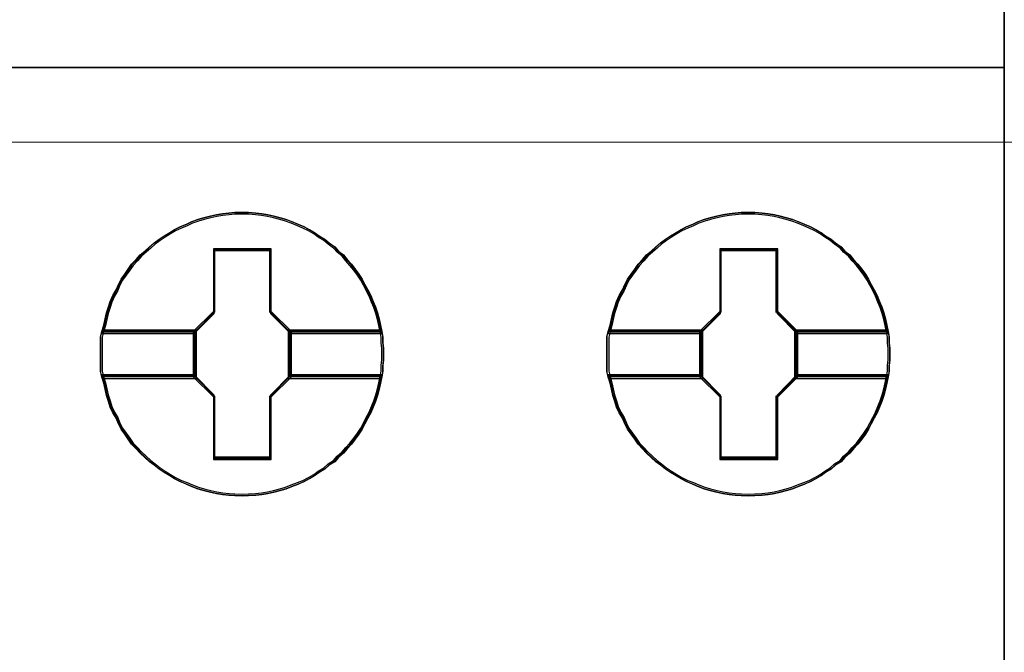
# Model space of a CAD drawing. Header units: millimetres. Extents: x -1290 to 1795, y -4192 to -1311.
# Tile 466 of 656: x 1505.62 to 1509.13, y -3691.22 to -3688.97. Entities that reach past the tile are written whole.
import ezdxf

# ---------------------------------------------------------------- set-up
doc = ezdxf.new("R2010")
doc.units = ezdxf.units.MM
doc.layers.add('45', color=7, linetype='Continuous')
doc.layers.add('Aparatura', color=7, linetype='Continuous', lineweight=13)

# ---------------------------------------------------------------- blocks, each defined once
blk = doc.blocks.new('*U219')
at = {"layer": '45', "color": 7}
for points in [[(693.350843, -233.593193), (711.352212, -233.593193), (711.352212, -233.593193), (711.352212, -316.554934), (711.352212, -316.554934), (693.350843, -316.554934), (693.350843, -316.554934), (693.350843, -233.593193), (693.350843, -233.593193)], [(693.356215, -233.598579), (711.34684, -233.598579), (711.34684, -316.549548), (693.356215, -316.549548), (693.356215, -233.598579)], [(693.350843, -297.55465), (711.352212, -297.55465), (693.350843, -297.55465)], [(700.26811, -302.671159), (700.26811, -302.777633), (700.25629, -302.878192), (700.25629, -302.978751), (700.238559, -303.07931), (700.214919, -303.191699), (700.191278, -303.298174), (700.161727, -303.410563), (700.126266, -303.517037), (700.084895, -303.617596), (700.043523, -303.72407), (699.990332, -303.818714), (699.93714, -303.919273), (699.889859, -304.013917), (699.830757, -304.102646), (699.765745, -304.191374), (699.694823, -304.280103), (699.61799, -304.362916), (699.552978, -304.439814), (699.464326, -304.516712), (699.399314, -304.59361), (699.298841, -304.658678), (699.222008, -304.72966), (699.121535, -304.788813), (699.038793, -304.847965), (698.94423, -304.901202), (698.843757, -304.954439), (698.743284, -304.995846), (698.63099, -305.037253), (698.530517, -305.078659), (698.424134, -305.108236), (698.311841, -305.137812), (698.205457, -305.161473), (698.093164, -305.179218), (697.986781, -305.191049), (697.856757, -305.196964), (697.750373, -305.202879), (697.614439, -305.196964), (697.508056, -305.191049), (697.395763, -305.179218), (697.283469, -305.161473), (697.177086, -305.137812), (697.058882, -305.108236), (696.952499, -305.078659), (696.846116, -305.037253), (696.751553, -304.995846), (696.64517, -304.954439), (696.538786, -304.901202), (696.450134, -304.847965), (696.349661, -304.788813), (696.261008, -304.72966), (696.172355, -304.658678), (696.089613, -304.59361), (696.00687, -304.516712), (695.924128, -304.439814), (695.853205, -304.362916), (695.770463, -304.280103), (695.711361, -304.191374), (695.646349, -304.102646), (695.581337, -304.013917), (695.534056, -303.919273), (695.492684, -303.818714), (695.433583, -303.72407), (695.386301, -303.617596), (695.35675, -303.517037), (695.321289, -303.410563), (695.297648, -303.298174), (695.274008, -303.191699), (695.238547, -303.07931), (695.214906, -302.978751), (695.214906, -302.878192), (695.214906, -302.777633), (695.214906, -302.671159), (695.214906, -302.5706), (695.214906, -302.470041), (695.214906, -302.369482), (695.238547, -302.268923), (695.274008, -302.156533), (695.297648, -302.044144), (695.321289, -301.937669), (695.35675, -301.831195), (695.386301, -301.730636), (695.433583, -301.624162), (695.492684, -301.523603), (695.534056, -301.428959), (695.581337, -301.334315), (695.646349, -301.245587), (695.711361, -301.156858), (695.770463, -301.06813), (695.853205, -300.985317), (695.924128, -300.902503), (696.00687, -300.83152), (696.089613, -300.754622), (696.172355, -300.68364), (696.261008, -300.618572), (696.349661, -300.55942), (696.450134, -300.500267), (696.538786, -300.44703), (696.64517, -300.393793), (696.751553, -300.352386), (696.846116, -300.305065), (696.952499, -300.269573), (697.058882, -300.239997), (697.177086, -300.210421), (697.283469, -300.18676), (697.395763, -300.169014), (697.508056, -300.157184), (697.614439, -300.145353), (697.750373, -300.145353), (697.856757, -300.145353), (697.986781, -300.157184), (698.093164, -300.169014), (698.205457, -300.18676), (698.311841, -300.210421), (698.424134, -300.239997), (698.530517, -300.269573), (698.63099, -300.305065), (698.743284, -300.352386), (698.843757, -300.393793), (698.94423, -300.44703), (699.038793, -300.500267), (699.121535, -300.55942), (699.222008, -300.618572), (699.298841, -300.68364), (699.399314, -300.754622), (699.464326, -300.83152), (699.552978, -300.902503), (699.61799, -300.985317), (699.694823, -301.06813), (699.765745, -301.156858), (699.830757, -301.245587), (699.889859, -301.334315), (699.93714, -301.428959), (699.990332, -301.523603), (700.043523, -301.624162), (700.084895, -301.730636), (700.126266, -301.831195), (700.161727, -301.937669), (700.191278, -302.044144), (700.214919, -302.156533), (700.238559, -302.268923), (700.25629, -302.369482), (700.25629, -302.470041), (700.26811, -302.5706), (700.26811, -302.671159)], [(697.750645, -300.145353), (697.614677, -300.145353), (697.508267, -300.157396), (697.395945, -300.169438), (697.283623, -300.187502), (697.177213, -300.211586), (697.05898, -300.241692), (696.95257, -300.271798), (696.846159, -300.307926), (696.751573, -300.356095), (696.645163, -300.398244), (696.538752, -300.452435), (696.450077, -300.506625), (696.349579, -300.566837), (696.260904, -300.627049), (696.172229, -300.693283), (696.089465, -300.765537), (696.006702, -300.843813), (695.923938, -300.916067), (695.852998, -301.000364), (695.770235, -301.084661), (695.711118, -301.174979), (695.64609, -301.265297), (695.581061, -301.355615), (695.533768, -301.451954), (695.492386, -301.548294), (695.43327, -301.650654), (695.385976, -301.759036), (695.356418, -301.861396), (695.320948, -301.969778), (695.297301, -302.07816), (695.273654, -302.192562), (695.238184, -302.306965), (696.887541, -302.306965), (697.242242, -301.945693), (697.242242, -300.813707), (698.253138, -300.813707), (698.253138, -301.945693), (698.607838, -302.306965), (700.23946, -302.306965), (700.215813, -302.192562), (700.192167, -302.07816), (700.162608, -301.969778), (700.127138, -301.861396), (700.085756, -301.759036), (700.044375, -301.650654), (699.99117, -301.548294), (699.937965, -301.451954), (699.890671, -301.355615), (699.831554, -301.265297), (699.766526, -301.174979), (699.695586, -301.084661), (699.618734, -301.000364), (699.553706, -300.916067), (699.465031, -300.843813), (699.400002, -300.765537), (699.299504, -300.693283), (699.222652, -300.627049), (699.122154, -300.566837), (699.03939, -300.506625), (698.944803, -300.452435), (698.844305, -300.398244), (698.743807, -300.356095), (698.631485, -300.307926), (698.530986, -300.271798), (698.424576, -300.241692), (698.312254, -300.211586), (698.205844, -300.187502), (698.093523, -300.169438), (697.987112, -300.157396), (697.857056, -300.145353), (697.750645, -300.145353)], [(695.238184, -302.306965), (696.887541, -302.306965), (697.242242, -301.945693), (697.242242, -300.813707), (698.253138, -300.813707), (698.253138, -301.945693), (698.607838, -302.306965), (700.23946, -302.306965), (700.215813, -302.192562), (700.192167, -302.07816), (700.162608, -301.969778), (700.127138, -301.861396), (700.085756, -301.759036), (700.044375, -301.650654), (699.99117, -301.548294), (699.937965, -301.451954), (699.890671, -301.355615), (699.831554, -301.265297), (699.766526, -301.174979), (699.695586, -301.084661), (699.618734, -301.000364), (699.553706, -300.916067), (699.465031, -300.843813), (699.400002, -300.765537), (699.299504, -300.693283), (699.222652, -300.627049), (699.122154, -300.566837), (699.03939, -300.506625), (698.944803, -300.452435), (698.844305, -300.398244), (698.743807, -300.356095), (698.631485, -300.307926), (698.530986, -300.271798), (698.424576, -300.241692), (698.312254, -300.211586), (698.205844, -300.187502), (698.093523, -300.169438), (697.987112, -300.157396), (697.857056, -300.145353), (697.750645, -300.145353), (697.614677, -300.145353), (697.508267, -300.157396), (697.395945, -300.169438), (697.283623, -300.187502), (697.177213, -300.211586), (697.05898, -300.241692), (696.95257, -300.271798), (696.846159, -300.307926), (696.751573, -300.356095), (696.645163, -300.398244), (696.538752, -300.452435), (696.450077, -300.506625), (696.349579, -300.566837), (696.260904, -300.627049), (696.172229, -300.693283), (696.089465, -300.765537), (696.006702, -300.843813), (695.923938, -300.916067), (695.852998, -301.000364), (695.770235, -301.084661), (695.711118, -301.174979), (695.64609, -301.265297), (695.581061, -301.355615), (695.533768, -301.451954), (695.492386, -301.548294), (695.43327, -301.650654), (695.385976, -301.759036), (695.356418, -301.861396), (695.320948, -301.969778), (695.297301, -302.07816), (695.273654, -302.192562), (695.238184, -302.306965)], [(697.750493, -300.175874), (697.616277, -300.175874), (697.511239, -300.187567), (697.400365, -300.199259), (697.289491, -300.216797), (697.184452, -300.240182), (697.067742, -300.269413), (696.962704, -300.298644), (696.857665, -300.333721), (696.764298, -300.38049), (696.659259, -300.421413), (696.554221, -300.474029), (696.466688, -300.526644), (696.367485, -300.585106), (696.279953, -300.643568), (696.192421, -300.707876), (696.110724, -300.77803), (696.029028, -300.85403), (695.947331, -300.924184), (695.877305, -301.00603), (695.795609, -301.087877), (695.737254, -301.175569), (695.673064, -301.263262), (695.608874, -301.350954), (695.56219, -301.444493), (695.521341, -301.538032), (695.462987, -301.637416), (695.416303, -301.742647), (695.387126, -301.842032), (695.352113, -301.947263), (695.328771, -302.052494), (695.305429, -302.163572), (695.270416, -302.274649), (696.898514, -302.274649), (697.248642, -301.923879), (697.248642, -300.824799), (698.246509, -300.824799), (698.246509, -301.923879), (698.596637, -302.274649), (700.207228, -302.274649), (700.183886, -302.163572), (700.160544, -302.052494), (700.131367, -301.947263), (700.096354, -301.842032), (700.055506, -301.742647), (700.014658, -301.637416), (699.962138, -301.538032), (699.909619, -301.444493), (699.862935, -301.350954), (699.80458, -301.263262), (699.74039, -301.175569), (699.670365, -301.087877), (699.594503, -301.00603), (699.530313, -300.924184), (699.442781, -300.85403), (699.378591, -300.77803), (699.279388, -300.707876), (699.203527, -300.643568), (699.104323, -300.585106), (699.022627, -300.526644), (698.929259, -300.474029), (698.830056, -300.421413), (698.730853, -300.38049), (698.619979, -300.333721), (698.520776, -300.298644), (698.415737, -300.269413), (698.304863, -300.240182), (698.199825, -300.216797), (698.088951, -300.199259), (697.983912, -300.187567), (697.855532, -300.175874), (697.750493, -300.175874)], [(695.270416, -302.274649), (696.898514, -302.274649), (697.248642, -301.923879), (697.248642, -300.824799), (698.246509, -300.824799), (698.246509, -301.923879), (698.596637, -302.274649), (700.207228, -302.274649), (700.183886, -302.163572), (700.160544, -302.052494), (700.131367, -301.947263), (700.096354, -301.842032), (700.055506, -301.742647), (700.014658, -301.637416), (699.962138, -301.538032), (699.909619, -301.444493), (699.862935, -301.350954), (699.80458, -301.263262), (699.74039, -301.175569), (699.670365, -301.087877), (699.594503, -301.00603), (699.530313, -300.924184), (699.442781, -300.85403), (699.378591, -300.77803), (699.279388, -300.707876), (699.203527, -300.643568), (699.104323, -300.585106), (699.022627, -300.526644), (698.929259, -300.474029), (698.830056, -300.421413), (698.730853, -300.38049), (698.619979, -300.333721), (698.520776, -300.298644), (698.415737, -300.269413), (698.304863, -300.240182), (698.199825, -300.216797), (698.088951, -300.199259), (697.983912, -300.187567), (697.855532, -300.175874), (697.750493, -300.175874), (697.616277, -300.175874), (697.511239, -300.187567), (697.400365, -300.199259), (697.289491, -300.216797), (697.184452, -300.240182), (697.067742, -300.269413), (696.962704, -300.298644), (696.857665, -300.333721), (696.764298, -300.38049), (696.659259, -300.421413), (696.554221, -300.474029), (696.466688, -300.526644), (696.367485, -300.585106), (696.279953, -300.643568), (696.192421, -300.707876), (696.110724, -300.77803), (696.029028, -300.85403), (695.947331, -300.924184), (695.877305, -301.00603), (695.795609, -301.087877), (695.737254, -301.175569), (695.673064, -301.263262), (695.608874, -301.350954), (695.56219, -301.444493), (695.521341, -301.538032), (695.462987, -301.637416), (695.416303, -301.742647), (695.387126, -301.842032), (695.352113, -301.947263), (695.328771, -302.052494), (695.305429, -302.163572), (695.270416, -302.274649)], [(709.312666, -302.671159), (709.312666, -302.777633), (709.300845, -302.878192), (709.300845, -302.978751), (709.283115, -303.07931), (709.259474, -303.191699), (709.235833, -303.298174), (709.206282, -303.410563), (709.170821, -303.517037), (709.12945, -303.617596), (709.088079, -303.72407), (709.034887, -303.818714), (708.981695, -303.919273), (708.934414, -304.013917), (708.875312, -304.102646), (708.8103, -304.191374), (708.739378, -304.280103), (708.662546, -304.362916), (708.597534, -304.439814), (708.508881, -304.516712), (708.443869, -304.59361), (708.343396, -304.658678), (708.266564, -304.72966), (708.166091, -304.788813), (708.083348, -304.847965), (707.988785, -304.901202), (707.888312, -304.954439), (707.787839, -304.995846), (707.675546, -305.037253), (707.575072, -305.078659), (707.468689, -305.108236), (707.356396, -305.137812), (707.250013, -305.161473), (707.137719, -305.179218), (707.031336, -305.191049), (706.901312, -305.196964), (706.794929, -305.202879), (706.658994, -305.196964), (706.552611, -305.191049), (706.440318, -305.179218), (706.328024, -305.161473), (706.221641, -305.137812), (706.103438, -305.108236), (705.997054, -305.078659), (705.890671, -305.037253), (705.796108, -304.995846), (705.689725, -304.954439), (705.583342, -304.901202), (705.494689, -304.847965), (705.394216, -304.788813), (705.305563, -304.72966), (705.21691, -304.658678), (705.134168, -304.59361), (705.051425, -304.516712), (704.968683, -304.439814), (704.897761, -304.362916), (704.815018, -304.280103), (704.755916, -304.191374), (704.690904, -304.102646), (704.625892, -304.013917), (704.578611, -303.919273), (704.53724, -303.818714), (704.478138, -303.72407), (704.430856, -303.617596), (704.401306, -303.517037), (704.365844, -303.410563), (704.342204, -303.298174), (704.318563, -303.191699), (704.283102, -303.07931), (704.259461, -302.978751), (704.259461, -302.878192), (704.259461, -302.777633), (704.259461, -302.671159), (704.259461, -302.5706), (704.259461, -302.470041), (704.259461, -302.369482), (704.283102, -302.268923), (704.318563, -302.156533), (704.342204, -302.044144), (704.365844, -301.937669), (704.401306, -301.831195), (704.430856, -301.730636), (704.478138, -301.624162), (704.53724, -301.523603), (704.578611, -301.428959), (704.625892, -301.334315), (704.690904, -301.245587), (704.755916, -301.156858), (704.815018, -301.06813), (704.897761, -300.985317), (704.968683, -300.902503), (705.051425, -300.83152), (705.134168, -300.754622), (705.21691, -300.68364), (705.305563, -300.618572), (705.394216, -300.55942), (705.494689, -300.500267), (705.583342, -300.44703), (705.689725, -300.393793), (705.796108, -300.352386), (705.890671, -300.305065), (705.997054, -300.269573), (706.103438, -300.239997), (706.221641, -300.210421), (706.328024, -300.18676), (706.440318, -300.169014), (706.552611, -300.157184), (706.658994, -300.145353), (706.794929, -300.145353), (706.901312, -300.145353), (707.031336, -300.157184), (707.137719, -300.169014), (707.250013, -300.18676), (707.356396, -300.210421), (707.468689, -300.239997), (707.575072, -300.269573), (707.675546, -300.305065), (707.787839, -300.352386), (707.888312, -300.393793), (707.988785, -300.44703), (708.083348, -300.500267), (708.166091, -300.55942), (708.266564, -300.618572), (708.343396, -300.68364), (708.443869, -300.754622), (708.508881, -300.83152), (708.597534, -300.902503), (708.662546, -300.985317), (708.739378, -301.06813), (708.8103, -301.156858), (708.875312, -301.245587), (708.934414, -301.334315), (708.981695, -301.428959), (709.034887, -301.523603), (709.088079, -301.624162), (709.12945, -301.730636), (709.170821, -301.831195), (709.206282, -301.937669), (709.235833, -302.044144), (709.259474, -302.156533), (709.283115, -302.268923), (709.300845, -302.369482), (709.300845, -302.470041), (709.312666, -302.5706), (709.312666, -302.671159)], [(706.795201, -300.145353), (706.659232, -300.145353), (706.552822, -300.157396), (706.4405, -300.169438), (706.328179, -300.187502), (706.221768, -300.211586), (706.103535, -300.241692), (705.997125, -300.271798), (705.890715, -300.307926), (705.796128, -300.356095), (705.689718, -300.398244), (705.583308, -300.452435), (705.494633, -300.506625), (705.394134, -300.566837), (705.305459, -300.627049), (705.216784, -300.693283), (705.134021, -300.765537), (705.051257, -300.843813), (704.968494, -300.916067), (704.897554, -301.000364), (704.81479, -301.084661), (704.755673, -301.174979), (704.690645, -301.265297), (704.625617, -301.355615), (704.578323, -301.451954), (704.536942, -301.548294), (704.477825, -301.650654), (704.430531, -301.759036), (704.400973, -301.861396), (704.365503, -301.969778), (704.341856, -302.07816), (704.31821, -302.192562), (704.28274, -302.306965), (705.932096, -302.306965), (706.286797, -301.945693), (706.286797, -300.813707), (707.297693, -300.813707), (707.297693, -301.945693), (707.652393, -302.306965), (709.284015, -302.306965), (709.260368, -302.192562), (709.236722, -302.07816), (709.207163, -301.969778), (709.171693, -301.861396), (709.130312, -301.759036), (709.08893, -301.650654), (709.035725, -301.548294), (708.98252, -301.451954), (708.935226, -301.355615), (708.87611, -301.265297), (708.811081, -301.174979), (708.740141, -301.084661), (708.663289, -301.000364), (708.598261, -300.916067), (708.509586, -300.843813), (708.444558, -300.765537), (708.344059, -300.693283), (708.267207, -300.627049), (708.166709, -300.566837), (708.083946, -300.506625), (707.989359, -300.452435), (707.88886, -300.398244), (707.788362, -300.356095), (707.67604, -300.307926), (707.575542, -300.271798), (707.469132, -300.241692), (707.35681, -300.211586), (707.2504, -300.187502), (707.138078, -300.169438), (707.031668, -300.157396), (706.901611, -300.145353), (706.795201, -300.145353)], [(704.28274, -302.306965), (705.932096, -302.306965), (706.286797, -301.945693), (706.286797, -300.813707), (707.297693, -300.813707), (707.297693, -301.945693), (707.652393, -302.306965), (709.284015, -302.306965), (709.260368, -302.192562), (709.236722, -302.07816), (709.207163, -301.969778), (709.171693, -301.861396), (709.130312, -301.759036), (709.08893, -301.650654), (709.035725, -301.548294), (708.98252, -301.451954), (708.935226, -301.355615), (708.87611, -301.265297), (708.811081, -301.174979), (708.740141, -301.084661), (708.663289, -301.000364), (708.598261, -300.916067), (708.509586, -300.843813), (708.444558, -300.765537), (708.344059, -300.693283), (708.267207, -300.627049), (708.166709, -300.566837), (708.083946, -300.506625), (707.989359, -300.452435), (707.88886, -300.398244), (707.788362, -300.356095), (707.67604, -300.307926), (707.575542, -300.271798), (707.469132, -300.241692), (707.35681, -300.211586), (707.2504, -300.187502), (707.138078, -300.169438), (707.031668, -300.157396), (706.901611, -300.145353), (706.795201, -300.145353), (706.659232, -300.145353), (706.552822, -300.157396), (706.4405, -300.169438), (706.328179, -300.187502), (706.221768, -300.211586), (706.103535, -300.241692), (705.997125, -300.271798), (705.890715, -300.307926), (705.796128, -300.356095), (705.689718, -300.398244), (705.583308, -300.452435), (705.494633, -300.506625), (705.394134, -300.566837), (705.305459, -300.627049), (705.216784, -300.693283), (705.134021, -300.765537), (705.051257, -300.843813), (704.968494, -300.916067), (704.897554, -301.000364), (704.81479, -301.084661), (704.755673, -301.174979), (704.690645, -301.265297), (704.625617, -301.355615), (704.578323, -301.451954), (704.536942, -301.548294), (704.477825, -301.650654), (704.430531, -301.759036), (704.400973, -301.861396), (704.365503, -301.969778), (704.341856, -302.07816), (704.31821, -302.192562), (704.28274, -302.306965)], [(706.795048, -300.175874), (706.660832, -300.175874), (706.555794, -300.187567), (706.44492, -300.199259), (706.334046, -300.216797), (706.229007, -300.240182), (706.112298, -300.269413), (706.007259, -300.298644), (705.902221, -300.333721), (705.808853, -300.38049), (705.703814, -300.421413), (705.598776, -300.474029), (705.511244, -300.526644), (705.412041, -300.585106), (705.324509, -300.643568), (705.236976, -300.707876), (705.15528, -300.77803), (705.073583, -300.85403), (704.991886, -300.924184), (704.921861, -301.00603), (704.840164, -301.087877), (704.781809, -301.175569), (704.717619, -301.263262), (704.653429, -301.350954), (704.606745, -301.444493), (704.565897, -301.538032), (704.507542, -301.637416), (704.460858, -301.742647), (704.431681, -301.842032), (704.396668, -301.947263), (704.373326, -302.052494), (704.349984, -302.163572), (704.314971, -302.274649), (705.943069, -302.274649), (706.293197, -301.923879), (706.293197, -300.824799), (707.291064, -300.824799), (707.291064, -301.923879), (707.641192, -302.274649), (709.251784, -302.274649), (709.228442, -302.163572), (709.2051, -302.052494), (709.175922, -301.947263), (709.14091, -301.842032), (709.100061, -301.742647), (709.059213, -301.637416), (709.006694, -301.538032), (708.954174, -301.444493), (708.90749, -301.350954), (708.849136, -301.263262), (708.784946, -301.175569), (708.71492, -301.087877), (708.639059, -301.00603), (708.574868, -300.924184), (708.487336, -300.85403), (708.423146, -300.77803), (708.323943, -300.707876), (708.248082, -300.643568), (708.148879, -300.585106), (708.067182, -300.526644), (707.973814, -300.474029), (707.874611, -300.421413), (707.775408, -300.38049), (707.664534, -300.333721), (707.565331, -300.298644), (707.460293, -300.269413), (707.349419, -300.240182), (707.24438, -300.216797), (707.133506, -300.199259), (707.028467, -300.187567), (706.900087, -300.175874), (706.795048, -300.175874)], [(704.314971, -302.274649), (705.943069, -302.274649), (706.293197, -301.923879), (706.293197, -300.824799), (707.291064, -300.824799), (707.291064, -301.923879), (707.641192, -302.274649), (709.251784, -302.274649), (709.228442, -302.163572), (709.2051, -302.052494), (709.175922, -301.947263), (709.14091, -301.842032), (709.100061, -301.742647), (709.059213, -301.637416), (709.006694, -301.538032), (708.954174, -301.444493), (708.90749, -301.350954), (708.849136, -301.263262), (708.784946, -301.175569), (708.71492, -301.087877), (708.639059, -301.00603), (708.574868, -300.924184), (708.487336, -300.85403), (708.423146, -300.77803), (708.323943, -300.707876), (708.248082, -300.643568), (708.148879, -300.585106), (708.067182, -300.526644), (707.973814, -300.474029), (707.874611, -300.421413), (707.775408, -300.38049), (707.664534, -300.333721), (707.565331, -300.298644), (707.460293, -300.269413), (707.349419, -300.240182), (707.24438, -300.216797), (707.133506, -300.199259), (707.028467, -300.187567), (706.900087, -300.175874), (706.795048, -300.175874), (706.660832, -300.175874), (706.555794, -300.187567), (706.44492, -300.199259), (706.334046, -300.216797), (706.229007, -300.240182), (706.112298, -300.269413), (706.007259, -300.298644), (705.902221, -300.333721), (705.808853, -300.38049), (705.703814, -300.421413), (705.598776, -300.474029), (705.511244, -300.526644), (705.412041, -300.585106), (705.324509, -300.643568), (705.236976, -300.707876), (705.15528, -300.77803), (705.073583, -300.85403), (704.991886, -300.924184), (704.921861, -301.00603), (704.840164, -301.087877), (704.781809, -301.175569), (704.717619, -301.263262), (704.653429, -301.350954), (704.606745, -301.444493), (704.565897, -301.538032), (704.507542, -301.637416), (704.460858, -301.742647), (704.431681, -301.842032), (704.396668, -301.947263), (704.373326, -302.052494), (704.349984, -302.163572), (704.314971, -302.274649)], [(698.264949, -300.793478), (697.230602, -300.793478), (697.230602, -301.910571), (696.867673, -302.26709), (696.867673, -303.081142), (697.230602, -303.437661), (697.230602, -304.554755), (698.264949, -304.554755), (698.264949, -303.437661), (698.627878, -303.081142), (698.627878, -302.26709), (698.264949, -301.910571), (698.264949, -300.793478)], [(698.247061, -300.825794), (697.24849, -300.825794), (697.24849, -301.924225), (696.898114, -302.274788), (696.898114, -303.07524), (697.24849, -303.425803), (697.24849, -304.524234), (698.247061, -304.524234), (698.247061, -303.425803), (698.597437, -303.07524), (698.597437, -302.274788), (698.247061, -301.924225), (698.247061, -300.825794)], [(697.240127, -300.816817), (698.255424, -300.816817), (697.240127, -300.816817)], [(697.240127, -301.931735), (697.240127, -300.816817), (697.240127, -301.931735)], [(698.237517, -301.931735), (698.237517, -300.816817), (698.237517, -301.931735)], [(707.309504, -300.793478), (706.275157, -300.793478), (706.275157, -301.910571), (705.912228, -302.26709), (705.912228, -303.081142), (706.275157, -303.437661), (706.275157, -304.554755), (707.309504, -304.554755), (707.309504, -303.437661), (707.672433, -303.081142), (707.672433, -302.26709), (707.309504, -301.910571), (707.309504, -300.793478)], [(706.284682, -300.816817), (707.299979, -300.816817), (706.284682, -300.816817)], [(706.284682, -301.931735), (706.284682, -300.816817), (706.284682, -301.931735)], [(707.282072, -301.931735), (707.282072, -300.816817), (707.282072, -301.931735)], [(696.890951, -302.283626), (697.258034, -301.915577), (696.890951, -302.283626)], [(698.6046, -302.283626), (698.237517, -301.915577), (698.6046, -302.283626)], [(705.935506, -302.283626), (706.300798, -301.915577), (705.935506, -302.283626)], [(707.649155, -302.283626), (707.282072, -301.915577), (707.649155, -302.283626)], [(696.930345, -302.242332), (695.239152, -302.242332), (695.214906, -302.34949), (695.214906, -302.456648), (695.214906, -302.563806), (695.214906, -302.670965), (695.214906, -302.784426), (695.214906, -302.891584), (695.214906, -302.998742), (695.239152, -303.1059), (696.930345, -303.1059), (696.930345, -302.242332)], [(696.930345, -303.1059), (696.930345, -302.242332), (695.239152, -302.242332), (695.214906, -302.34949), (695.214906, -302.456648), (695.214906, -302.563806), (695.214906, -302.670965), (695.214906, -302.784426), (695.214906, -302.891584), (695.214906, -302.998742), (695.239152, -303.1059), (696.930345, -303.1059)], [(696.899904, -302.272854), (695.270498, -302.272854), (695.247138, -302.372437), (695.247138, -302.47202), (695.247138, -302.571604), (695.247138, -302.671187), (695.247138, -302.776629), (695.247138, -302.876212), (695.247138, -302.975795), (695.270498, -303.075379), (696.899904, -303.075379), (696.899904, -302.272854)], [(696.899904, -303.075379), (696.899904, -302.272854), (695.270498, -302.272854), (695.247138, -302.372437), (695.247138, -302.47202), (695.247138, -302.571604), (695.247138, -302.671187), (695.247138, -302.776629), (695.247138, -302.876212), (695.247138, -302.975795), (695.270498, -303.075379), (696.899904, -303.075379)], [(695.261463, -302.265672), (696.907067, -302.265672), (695.261463, -302.265672)], [(696.890951, -302.265672), (696.890951, -303.08256), (696.890951, -302.265672)], [(700.237809, -302.242332), (698.565205, -302.242332), (698.565205, -303.1059), (700.237809, -303.1059), (700.25599, -302.998742), (700.25599, -302.891584), (700.26811, -302.784426), (700.26811, -302.670965), (700.26811, -302.563806), (700.25599, -302.456648), (700.25599, -302.34949), (700.237809, -302.242332)], [(698.565205, -302.242332), (698.565205, -303.1059), (700.237809, -303.1059), (700.25599, -302.998742), (700.25599, -302.891584), (700.26811, -302.784426), (700.26811, -302.670965), (700.26811, -302.563806), (700.25599, -302.456648), (700.25599, -302.34949), (700.237809, -302.242332), (698.565205, -302.242332)], [(698.588484, -302.265672), (700.216182, -302.265672), (698.588484, -302.265672)], [(698.588484, -302.265672), (698.588484, -303.08256), (698.588484, -302.265672)], [(700.208452, -302.272854), (698.595646, -302.272854), (698.595646, -303.075379), (700.208452, -303.075379), (700.225982, -302.975795), (700.225982, -302.876212), (700.237669, -302.776629), (700.237669, -302.671187), (700.237669, -302.571604), (700.225982, -302.47202), (700.225982, -302.372437), (700.208452, -302.272854)], [(698.595646, -302.272854), (698.595646, -303.075379), (700.208452, -303.075379), (700.225982, -302.975795), (700.225982, -302.876212), (700.237669, -302.776629), (700.237669, -302.671187), (700.237669, -302.571604), (700.225982, -302.47202), (700.225982, -302.372437), (700.208452, -302.272854), (698.595646, -302.272854)], [(705.974901, -302.242332), (704.283708, -302.242332), (704.259461, -302.34949), (704.259461, -302.456648), (704.259461, -302.563806), (704.259461, -302.670965), (704.259461, -302.784426), (704.259461, -302.891584), (704.259461, -302.998742), (704.283708, -303.1059), (705.974901, -303.1059), (705.974901, -302.242332)], [(705.974901, -303.1059), (705.974901, -302.242332), (704.283708, -302.242332), (704.259461, -302.34949), (704.259461, -302.456648), (704.259461, -302.563806), (704.259461, -302.670965), (704.259461, -302.784426), (704.259461, -302.891584), (704.259461, -302.998742), (704.283708, -303.1059), (705.974901, -303.1059)], [(705.94446, -302.272854), (704.315054, -302.272854), (704.291693, -302.372437), (704.291693, -302.47202), (704.291693, -302.571604), (704.291693, -302.671187), (704.291693, -302.776629), (704.291693, -302.876212), (704.291693, -302.975795), (704.315054, -303.075379), (705.94446, -303.075379), (705.94446, -302.272854)], [(705.94446, -303.075379), (705.94446, -302.272854), (704.315054, -302.272854), (704.291693, -302.372437), (704.291693, -302.47202), (704.291693, -302.571604), (704.291693, -302.671187), (704.291693, -302.776629), (704.291693, -302.876212), (704.291693, -302.975795), (704.315054, -303.075379), (705.94446, -303.075379)], [(704.306018, -302.265672), (705.951622, -302.265672), (704.306018, -302.265672)], [(705.935506, -302.265672), (705.935506, -303.08256), (705.935506, -302.265672)], [(709.282365, -302.242332), (707.609761, -302.242332), (707.609761, -303.1059), (709.282365, -303.1059), (709.300545, -302.998742), (709.300545, -302.891584), (709.312666, -302.784426), (709.312666, -302.670965), (709.312666, -302.563806), (709.300545, -302.456648), (709.300545, -302.34949), (709.282365, -302.242332)], [(707.609761, -302.242332), (707.609761, -303.1059), (709.282365, -303.1059), (709.300545, -302.998742), (709.300545, -302.891584), (709.312666, -302.784426), (709.312666, -302.670965), (709.312666, -302.563806), (709.300545, -302.456648), (709.300545, -302.34949), (709.282365, -302.242332), (707.609761, -302.242332)], [(707.633039, -302.265672), (709.260737, -302.265672), (707.633039, -302.265672)], [(707.633039, -302.265672), (707.633039, -303.08256), (707.633039, -302.265672)], [(709.253007, -302.272854), (707.640202, -302.272854), (707.640202, -303.075379), (709.253007, -303.075379), (709.270538, -302.975795), (709.270538, -302.876212), (709.282225, -302.776629), (709.282225, -302.671187), (709.282225, -302.571604), (709.270538, -302.47202), (709.270538, -302.372437), (709.253007, -302.272854)], [(707.640202, -302.272854), (707.640202, -303.075379), (709.253007, -303.075379), (709.270538, -302.975795), (709.270538, -302.876212), (709.282225, -302.776629), (709.282225, -302.671187), (709.282225, -302.571604), (709.270538, -302.47202), (709.270538, -302.372437), (709.253007, -302.272854), (707.640202, -302.272854)], [(700.23946, -303.043062), (698.607838, -303.043062), (698.253138, -303.404035), (698.253138, -304.535081), (697.242242, -304.535081), (697.242242, -303.404035), (696.887541, -303.043062), (695.238184, -303.043062), (695.273654, -303.15737), (695.297301, -303.265662), (695.320948, -303.37997), (695.356418, -303.488261), (695.385976, -303.590537), (695.43327, -303.698829), (695.492386, -303.795088), (695.533768, -303.897363), (695.581061, -303.993623), (695.64609, -304.083866), (695.711118, -304.174109), (695.770235, -304.264352), (695.852998, -304.348578), (695.923938, -304.426789), (696.006702, -304.505), (696.089465, -304.58321), (696.172229, -304.649389), (696.260904, -304.721583), (696.349579, -304.781745), (696.450077, -304.841907), (696.538752, -304.896053), (696.645163, -304.950199), (696.751573, -304.992312), (696.846159, -305.034426), (696.95257, -305.076539), (697.05898, -305.10662), (697.177213, -305.136701), (697.283623, -305.160766), (697.395945, -305.178814), (697.508267, -305.190847), (697.614677, -305.196863), (697.750645, -305.202879), (697.857056, -305.196863), (697.987112, -305.190847), (698.093523, -305.178814), (698.205844, -305.160766), (698.312254, -305.136701), (698.424576, -305.10662), (698.530986, -305.076539), (698.631485, -305.034426), (698.743807, -304.992312), (698.844305, -304.950199), (698.944803, -304.896053), (699.03939, -304.841907), (699.122154, -304.781745), (699.222652, -304.721583), (699.299504, -304.649389), (699.400002, -304.58321), (699.465031, -304.505), (699.553706, -304.426789), (699.618734, -304.348578), (699.695586, -304.264352), (699.766526, -304.174109), (699.831554, -304.083866), (699.890671, -303.993623), (699.937965, -303.897363), (699.99117, -303.795088), (700.044375, -303.698829), (700.085756, -303.590537), (700.127138, -303.488261), (700.162608, -303.37997), (700.192167, -303.265662), (700.215813, -303.15737), (700.23946, -303.043062)], [(697.242242, -304.535081), (697.242242, -303.404035), (696.887541, -303.043062), (695.238184, -303.043062), (695.273654, -303.15737), (695.297301, -303.265662), (695.320948, -303.37997), (695.356418, -303.488261), (695.385976, -303.590537), (695.43327, -303.698829), (695.492386, -303.795088), (695.533768, -303.897363), (695.581061, -303.993623), (695.64609, -304.083866), (695.711118, -304.174109), (695.770235, -304.264352), (695.852998, -304.348578), (695.923938, -304.426789), (696.006702, -304.505), (696.089465, -304.58321), (696.172229, -304.649389), (696.260904, -304.721583), (696.349579, -304.781745), (696.450077, -304.841907), (696.538752, -304.896053), (696.645163, -304.950199), (696.751573, -304.992312), (696.846159, -305.034426), (696.95257, -305.076539), (697.05898, -305.10662), (697.177213, -305.136701), (697.283623, -305.160766), (697.395945, -305.178814), (697.508267, -305.190847), (697.614677, -305.196863), (697.750645, -305.202879), (697.857056, -305.196863), (697.987112, -305.190847), (698.093523, -305.178814), (698.205844, -305.160766), (698.312254, -305.136701), (698.424576, -305.10662), (698.530986, -305.076539), (698.631485, -305.034426), (698.743807, -304.992312), (698.844305, -304.950199), (698.944803, -304.896053), (699.03939, -304.841907), (699.122154, -304.781745), (699.222652, -304.721583), (699.299504, -304.649389), (699.400002, -304.58321), (699.465031, -304.505), (699.553706, -304.426789), (699.618734, -304.348578), (699.695586, -304.264352), (699.766526, -304.174109), (699.831554, -304.083866), (699.890671, -303.993623), (699.937965, -303.897363), (699.99117, -303.795088), (700.044375, -303.698829), (700.085756, -303.590537), (700.127138, -303.488261), (700.162608, -303.37997), (700.192167, -303.265662), (700.215813, -303.15737), (700.23946, -303.043062), (698.607838, -303.043062), (698.253138, -303.404035), (698.253138, -304.535081), (697.242242, -304.535081)], [(695.261463, -303.066402), (696.907067, -303.066402), (695.261463, -303.066402)], [(700.207228, -303.073584), (698.596637, -303.073584), (698.246509, -303.424354), (698.246509, -304.523433), (697.248642, -304.523433), (697.248642, -303.424354), (696.898514, -303.073584), (695.270416, -303.073584), (695.305429, -303.184661), (695.328771, -303.289892), (695.352113, -303.400969), (695.387126, -303.5062), (695.416303, -303.605585), (695.462987, -303.710816), (695.521341, -303.804355), (695.56219, -303.90374), (695.608874, -303.997278), (695.673064, -304.084971), (695.737254, -304.172663), (695.795609, -304.260356), (695.877305, -304.342202), (695.947331, -304.418202), (696.029028, -304.494203), (696.110724, -304.570203), (696.192421, -304.634511), (696.279953, -304.704665), (696.367485, -304.763126), (696.466688, -304.821588), (696.554221, -304.874204), (696.659259, -304.926819), (696.764298, -304.967742), (696.857665, -305.008665), (696.962704, -305.049589), (697.067742, -305.078819), (697.184452, -305.10805), (697.289491, -305.131435), (697.400365, -305.148974), (697.511239, -305.160666), (697.616277, -305.166512), (697.750493, -305.172358), (697.855532, -305.166512), (697.983912, -305.160666), (698.088951, -305.148974), (698.199825, -305.131435), (698.304863, -305.10805), (698.415737, -305.078819), (698.520776, -305.049589), (698.619979, -305.008665), (698.730853, -304.967742), (698.830056, -304.926819), (698.929259, -304.874204), (699.022627, -304.821588), (699.104323, -304.763126), (699.203527, -304.704665), (699.279388, -304.634511), (699.378591, -304.570203), (699.442781, -304.494203), (699.530313, -304.418202), (699.594503, -304.342202), (699.670365, -304.260356), (699.74039, -304.172663), (699.80458, -304.084971), (699.862935, -303.997278), (699.909619, -303.90374), (699.962138, -303.804355), (700.014658, -303.710816), (700.055506, -303.605585), (700.096354, -303.5062), (700.131367, -303.400969), (700.160544, -303.289892), (700.183886, -303.184661), (700.207228, -303.073584)], [(697.248642, -304.523433), (697.248642, -303.424354), (696.898514, -303.073584), (695.270416, -303.073584), (695.305429, -303.184661), (695.328771, -303.289892), (695.352113, -303.400969), (695.387126, -303.5062), (695.416303, -303.605585), (695.462987, -303.710816), (695.521341, -303.804355), (695.56219, -303.90374), (695.608874, -303.997278), (695.673064, -304.084971), (695.737254, -304.172663), (695.795609, -304.260356), (695.877305, -304.342202), (695.947331, -304.418202), (696.029028, -304.494203), (696.110724, -304.570203), (696.192421, -304.634511), (696.279953, -304.704665), (696.367485, -304.763126), (696.466688, -304.821588), (696.554221, -304.874204), (696.659259, -304.926819), (696.764298, -304.967742), (696.857665, -305.008665), (696.962704, -305.049589), (697.067742, -305.078819), (697.184452, -305.10805), (697.289491, -305.131435), (697.400365, -305.148974), (697.511239, -305.160666), (697.616277, -305.166512), (697.750493, -305.172358), (697.855532, -305.166512), (697.983912, -305.160666), (698.088951, -305.148974), (698.199825, -305.131435), (698.304863, -305.10805), (698.415737, -305.078819), (698.520776, -305.049589), (698.619979, -305.008665), (698.730853, -304.967742), (698.830056, -304.926819), (698.929259, -304.874204), (699.022627, -304.821588), (699.104323, -304.763126), (699.203527, -304.704665), (699.279388, -304.634511), (699.378591, -304.570203), (699.442781, -304.494203), (699.530313, -304.418202), (699.594503, -304.342202), (699.670365, -304.260356), (699.74039, -304.172663), (699.80458, -304.084971), (699.862935, -303.997278), (699.909619, -303.90374), (699.962138, -303.804355), (700.014658, -303.710816), (700.055506, -303.605585), (700.096354, -303.5062), (700.131367, -303.400969), (700.160544, -303.289892), (700.183886, -303.184661), (700.207228, -303.073584), (698.596637, -303.073584), (698.246509, -303.424354), (698.246509, -304.523433), (697.248642, -304.523433)], [(696.890951, -303.066402), (697.258034, -303.432655), (696.890951, -303.066402)], [(698.6046, -303.066402), (698.237517, -303.432655), (698.6046, -303.066402)], [(698.588484, -303.066402), (700.216182, -303.066402), (698.588484, -303.066402)], [(709.284015, -303.043062), (707.652393, -303.043062), (707.297693, -303.404035), (707.297693, -304.535081), (706.286797, -304.535081), (706.286797, -303.404035), (705.932096, -303.043062), (704.28274, -303.043062), (704.31821, -303.15737), (704.341856, -303.265662), (704.365503, -303.37997), (704.400973, -303.488261), (704.430531, -303.590537), (704.477825, -303.698829), (704.536942, -303.795088), (704.578323, -303.897363), (704.625617, -303.993623), (704.690645, -304.083866), (704.755673, -304.174109), (704.81479, -304.264352), (704.897554, -304.348578), (704.968494, -304.426789), (705.051257, -304.505), (705.134021, -304.58321), (705.216784, -304.649389), (705.305459, -304.721583), (705.394134, -304.781745), (705.494633, -304.841907), (705.583308, -304.896053), (705.689718, -304.950199), (705.796128, -304.992312), (705.890715, -305.034426), (705.997125, -305.076539), (706.103535, -305.10662), (706.221768, -305.136701), (706.328179, -305.160766), (706.4405, -305.178814), (706.552822, -305.190847), (706.659232, -305.196863), (706.795201, -305.202879), (706.901611, -305.196863), (707.031668, -305.190847), (707.138078, -305.178814), (707.2504, -305.160766), (707.35681, -305.136701), (707.469132, -305.10662), (707.575542, -305.076539), (707.67604, -305.034426), (707.788362, -304.992312), (707.88886, -304.950199), (707.989359, -304.896053), (708.083946, -304.841907), (708.166709, -304.781745), (708.267207, -304.721583), (708.344059, -304.649389), (708.444558, -304.58321), (708.509586, -304.505), (708.598261, -304.426789), (708.663289, -304.348578), (708.740141, -304.264352), (708.811081, -304.174109), (708.87611, -304.083866), (708.935226, -303.993623), (708.98252, -303.897363), (709.035725, -303.795088), (709.08893, -303.698829), (709.130312, -303.590537), (709.171693, -303.488261), (709.207163, -303.37997), (709.236722, -303.265662), (709.260368, -303.15737), (709.284015, -303.043062)], [(706.286797, -304.535081), (706.286797, -303.404035), (705.932096, -303.043062), (704.28274, -303.043062), (704.31821, -303.15737), (704.341856, -303.265662), (704.365503, -303.37997), (704.400973, -303.488261), (704.430531, -303.590537), (704.477825, -303.698829), (704.536942, -303.795088), (704.578323, -303.897363), (704.625617, -303.993623), (704.690645, -304.083866), (704.755673, -304.174109), (704.81479, -304.264352), (704.897554, -304.348578), (704.968494, -304.426789), (705.051257, -304.505), (705.134021, -304.58321), (705.216784, -304.649389), (705.305459, -304.721583), (705.394134, -304.781745), (705.494633, -304.841907), (705.583308, -304.896053), (705.689718, -304.950199), (705.796128, -304.992312), (705.890715, -305.034426), (705.997125, -305.076539), (706.103535, -305.10662), (706.221768, -305.136701), (706.328179, -305.160766), (706.4405, -305.178814), (706.552822, -305.190847), (706.659232, -305.196863), (706.795201, -305.202879), (706.901611, -305.196863), (707.031668, -305.190847), (707.138078, -305.178814), (707.2504, -305.160766), (707.35681, -305.136701), (707.469132, -305.10662), (707.575542, -305.076539), (707.67604, -305.034426), (707.788362, -304.992312), (707.88886, -304.950199), (707.989359, -304.896053), (708.083946, -304.841907), (708.166709, -304.781745), (708.267207, -304.721583), (708.344059, -304.649389), (708.444558, -304.58321), (708.509586, -304.505), (708.598261, -304.426789), (708.663289, -304.348578), (708.740141, -304.264352), (708.811081, -304.174109), (708.87611, -304.083866), (708.935226, -303.993623), (708.98252, -303.897363), (709.035725, -303.795088), (709.08893, -303.698829), (709.130312, -303.590537), (709.171693, -303.488261), (709.207163, -303.37997), (709.236722, -303.265662), (709.260368, -303.15737), (709.284015, -303.043062), (707.652393, -303.043062), (707.297693, -303.404035), (707.297693, -304.535081), (706.286797, -304.535081)], [(704.306018, -303.066402), (705.951622, -303.066402), (704.306018, -303.066402)], [(709.251784, -303.073584), (707.641192, -303.073584), (707.291064, -303.424354), (707.291064, -304.523433), (706.293197, -304.523433), (706.293197, -303.424354), (705.943069, -303.073584), (704.314971, -303.073584), (704.349984, -303.184661), (704.373326, -303.289892), (704.396668, -303.400969), (704.431681, -303.5062), (704.460858, -303.605585), (704.507542, -303.710816), (704.565897, -303.804355), (704.606745, -303.90374), (704.653429, -303.997278), (704.717619, -304.084971), (704.781809, -304.172663), (704.840164, -304.260356), (704.921861, -304.342202), (704.991886, -304.418202), (705.073583, -304.494203), (705.15528, -304.570203), (705.236976, -304.634511), (705.324509, -304.704665), (705.412041, -304.763126), (705.511244, -304.821588), (705.598776, -304.874204), (705.703814, -304.926819), (705.808853, -304.967742), (705.902221, -305.008665), (706.007259, -305.049589), (706.112298, -305.078819), (706.229007, -305.10805), (706.334046, -305.131435), (706.44492, -305.148974), (706.555794, -305.160666), (706.660832, -305.166512), (706.795048, -305.172358), (706.900087, -305.166512), (707.028467, -305.160666), (707.133506, -305.148974), (707.24438, -305.131435), (707.349419, -305.10805), (707.460293, -305.078819), (707.565331, -305.049589), (707.664534, -305.008665), (707.775408, -304.967742), (707.874611, -304.926819), (707.973814, -304.874204), (708.067182, -304.821588), (708.148879, -304.763126), (708.248082, -304.704665), (708.323943, -304.634511), (708.423146, -304.570203), (708.487336, -304.494203), (708.574868, -304.418202), (708.639059, -304.342202), (708.71492, -304.260356), (708.784946, -304.172663), (708.849136, -304.084971), (708.90749, -303.997278), (708.954174, -303.90374), (709.006694, -303.804355), (709.059213, -303.710816), (709.100061, -303.605585), (709.14091, -303.5062), (709.175922, -303.400969), (709.2051, -303.289892), (709.228442, -303.184661), (709.251784, -303.073584)], [(706.293197, -304.523433), (706.293197, -303.424354), (705.943069, -303.073584), (704.314971, -303.073584), (704.349984, -303.184661), (704.373326, -303.289892), (704.396668, -303.400969), (704.431681, -303.5062), (704.460858, -303.605585), (704.507542, -303.710816), (704.565897, -303.804355), (704.606745, -303.90374), (704.653429, -303.997278), (704.717619, -304.084971), (704.781809, -304.172663), (704.840164, -304.260356), (704.921861, -304.342202), (704.991886, -304.418202), (705.073583, -304.494203), (705.15528, -304.570203), (705.236976, -304.634511), (705.324509, -304.704665), (705.412041, -304.763126), (705.511244, -304.821588), (705.598776, -304.874204), (705.703814, -304.926819), (705.808853, -304.967742), (705.902221, -305.008665), (706.007259, -305.049589), (706.112298, -305.078819), (706.229007, -305.10805), (706.334046, -305.131435), (706.44492, -305.148974), (706.555794, -305.160666), (706.660832, -305.166512), (706.795048, -305.172358), (706.900087, -305.166512), (707.028467, -305.160666), (707.133506, -305.148974), (707.24438, -305.131435), (707.349419, -305.10805), (707.460293, -305.078819), (707.565331, -305.049589), (707.664534, -305.008665), (707.775408, -304.967742), (707.874611, -304.926819), (707.973814, -304.874204), (708.067182, -304.821588), (708.148879, -304.763126), (708.248082, -304.704665), (708.323943, -304.634511), (708.423146, -304.570203), (708.487336, -304.494203), (708.574868, -304.418202), (708.639059, -304.342202), (708.71492, -304.260356), (708.784946, -304.172663), (708.849136, -304.084971), (708.90749, -303.997278), (708.954174, -303.90374), (709.006694, -303.804355), (709.059213, -303.710816), (709.100061, -303.605585), (709.14091, -303.5062), (709.175922, -303.400969), (709.2051, -303.289892), (709.228442, -303.184661), (709.251784, -303.073584), (707.641192, -303.073584), (707.291064, -303.424354), (707.291064, -304.523433), (706.293197, -304.523433)], [(705.935506, -303.066402), (706.300798, -303.432655), (705.935506, -303.066402)], [(707.649155, -303.066402), (707.282072, -303.432655), (707.649155, -303.066402)], [(707.633039, -303.066402), (709.260737, -303.066402), (707.633039, -303.066402)], [(697.240127, -304.531415), (697.240127, -303.416497), (697.240127, -304.531415)], [(698.237517, -304.531415), (698.237517, -303.416497), (698.237517, -304.531415)], [(706.284682, -304.531415), (706.284682, -303.416497), (706.284682, -304.531415)], [(707.282072, -304.531415), (707.282072, -303.416497), (707.282072, -304.531415)], [(697.240127, -304.515257), (698.255424, -304.515257), (697.240127, -304.515257)], [(706.284682, -304.515257), (707.299979, -304.515257), (706.284682, -304.515257)]]:
    blk.add_lwpolyline(points, close=True, dxfattribs=at)
at = {"layer": '45', "color": 3}
blk.add_lwpolyline([(707.291616, -300.825794), (706.293045, -300.825794), (706.293045, -301.924225), (705.942669, -302.274788), (705.942669, -303.07524), (706.293045, -303.425803), (706.293045, -304.524234), (707.291616, -304.524234), (707.291616, -303.425803), (707.641992, -303.07524), (707.641992, -302.274788), (707.291616, -301.924225), (707.291616, -300.825794)], close=True, dxfattribs=at)

msp = doc.modelspace()

# ---------------------------------------------------------------- linework, layer by layer
at = {"layer": 'Aparatura', "color": 7, "lineweight": 13}
msp.add_lwpolyline([(1542.0388, -3689.4026), (1412.53, -3689.4026), (1412.53, -3680.4182), (1542.0388, -3680.4182), (1542.0388, -3689.4026)], close=True, dxfattribs=at)
msp.add_lwpolyline([(1412.53, -3689.4022), (1542.0388, -3689.4022)], dxfattribs=at)

# ---------------------------------------------------------------- block references
at = {"layer": 'Aparatura', "color": 7, "lineweight": 13, "xscale": 0.2, "yscale": 0.2, "zscale": 0.2}
msp.add_blockref('*U219', (1366.8635, -3629.6252), dxfattribs=at)

doc.saveas('drawing.dxf')
